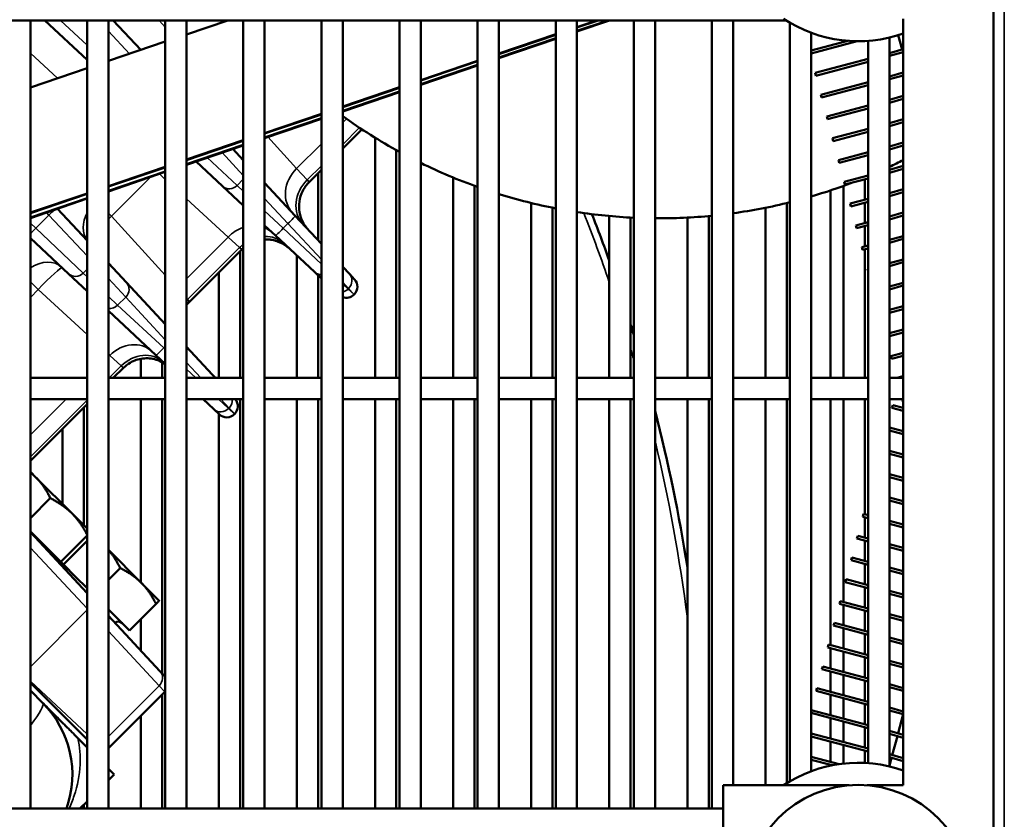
# Model space of a CAD drawing. Header units: inches. Extents: x 1 to 271, y 5 to 171.
# Tile 298 of 334: x 145.45 to 150.91, y 134.35 to 138.78. Entities that reach past the tile are written whole.
import ezdxf

# ---------------------------------------------------------------- set-up
doc = ezdxf.new("R2010")
doc.units = ezdxf.units.IN
doc.header["$LTSCALE"] = 8
doc.header["$MEASUREMENT"] = 0
doc.layers.add('Visible (ANSI)', color=7, linetype='Continuous', lineweight=50)
doc.layers.add('Visible Narrow (ANSI)', color=7, linetype='Continuous', lineweight=35)

msp = doc.modelspace()

# ---------------------------------------------------------------- linework, layer by layer
at = {"layer": 'Visible (ANSI)'}
for p, q in [((150.8541, 143.663), (150.8541, 130.693)), ((149.7038, 138.7787), (130.6702, 138.7787)), ((145.5128, 138.7787), (145.5128, 134.4086)), ((145.5924, 138.7787), (145.8277, 138.5593)), ((145.8277, 138.7787), (145.8277, 134.4086)), ((145.9458, 138.7787), (145.9458, 134.4086)), ((146.1246, 138.6144), (145.9714, 138.7787)), ((146.2608, 138.7787), (146.2608, 134.4086)), ((146.3789, 138.7007), (146.6088, 138.7787)), ((146.3789, 138.7787), (146.3789, 134.4086)), ((146.6939, 138.7787), (146.6939, 134.4086)), ((146.812, 138.7787), (146.812, 134.4086)), ((147.1269, 138.7787), (147.1269, 134.4086)), ((147.245, 138.7787), (147.245, 134.4086)), ((147.56, 138.7787), (147.56, 134.4086)), ((147.6781, 138.7787), (147.6781, 134.4086)), ((147.9931, 138.7787), (147.9931, 134.4086)), ((148.1112, 138.7787), (148.1112, 134.4086)), ((148.4261, 138.7787), (148.4261, 134.4086)), ((148.7246, 138.7787), (148.5443, 138.7172)), ((148.5443, 138.7386), (148.6625, 138.7787)), ((148.5443, 138.7787), (148.5443, 134.4086)), ((148.8592, 138.7787), (148.8592, 134.4086)), ((148.9773, 138.7787), (148.9773, 134.4086)), ((149.2923, 138.7787), (149.2923, 134.4086)), ((149.4104, 138.7787), (149.4104, 134.538)), ((149.7254, 138.7656), (149.7254, 134.5603)), ((150.3541, 134.538), (150.3541, 138.788)), ((148.1112, 138.5917), (148.4261, 138.6985)), ((149.8435, 138.7097), (149.8435, 134.6162)), ((150.3261, 138.6966), (150.3474, 138.6167)), ((145.9458, 138.5538), (146.2608, 138.6606)), ((148.4261, 138.6769), (148.1112, 138.5694)), ((150.0455, 138.6652), (149.8435, 138.6111)), ((150.0989, 138.663), (149.8435, 138.5945)), ((150.1584, 138.6649), (150.1584, 134.661)), ((150.2765, 138.6831), (150.2765, 134.6429)), ((150.3541, 138.6185), (150.2765, 138.5977)), ((150.3541, 138.602), (150.2765, 138.5812)), ((150.3516, 138.6013), (150.3541, 138.5919)), ((147.6781, 138.4447), (147.9931, 138.5516)), ((150.1584, 138.5661), (149.8645, 138.4873)), ((150.1584, 138.5495), (149.8686, 138.4719)), ((145.5128, 138.4068), (145.8277, 138.5137)), ((147.9931, 138.5291), (147.6781, 138.4217)), ((149.8686, 138.4719), (149.8645, 138.4873)), ((150.3541, 138.4891), (150.2765, 138.4683)), ((150.1584, 138.4367), (149.8968, 138.3666)), ((150.3541, 138.4725), (150.2765, 138.4518)), ((147.245, 138.2978), (147.56, 138.4046)), ((147.56, 138.3814), (147.245, 138.2739)), ((149.901, 138.3511), (149.8968, 138.3666)), ((150.1584, 138.4201), (149.901, 138.3511)), ((150.3541, 138.3597), (150.2765, 138.3389)), ((150.3541, 138.3431), (150.2765, 138.3223)), ((146.812, 138.1508), (147.1269, 138.2577)), ((150.1584, 138.3073), (149.9292, 138.2458)), ((150.1584, 138.2907), (149.9333, 138.2304)), ((147.1269, 138.2336), (146.812, 138.1261)), ((149.9333, 138.2304), (149.9292, 138.2458)), ((150.3541, 138.2303), (150.2765, 138.2095)), ((150.3541, 138.2137), (150.2765, 138.1929)), ((147.3484, 138.1716), (147.245, 138.0683)), ((150.1584, 138.1779), (149.9615, 138.1251)), ((150.1584, 138.1613), (149.9657, 138.1096)), ((146.3789, 138.0039), (146.6939, 138.1108)), ((147.4243, 138.1282), (147.4243, 136.7962)), ((149.9657, 138.1096), (149.9615, 138.1251)), ((150.3541, 138.1009), (150.2765, 138.0801)), ((146.6939, 138.0858), (146.3789, 137.9784)), ((146.6939, 138.0039), (146.6359, 138.0661)), ((147.5424, 138.059), (147.5424, 136.7962)), ((150.1584, 138.0484), (149.9939, 138.0044)), ((150.3541, 138.0843), (150.2765, 138.0635)), ((146.4315, 137.9963), (146.5785, 137.8592)), ((146.925, 138.0276), (146.925, 138.0276)), ((149.998, 137.9889), (149.9939, 138.0044)), ((150.1584, 138.0319), (149.998, 137.9889)), ((145.9458, 137.8569), (146.2608, 137.9638)), ((146.2608, 137.9381), (145.9458, 137.8306)), ((147.1269, 137.9502), (147.0585, 137.8818)), ((147.1093, 137.9326), (147.1093, 137.5584)), ((150.3541, 137.9715), (150.2765, 137.9507)), ((150.3541, 137.9549), (150.2765, 137.9341)), ((146.9813, 137.6957), (146.812, 137.8773)), ((147.8573, 137.9073), (147.8573, 136.7962)), ((150.1584, 137.919), (150.0262, 137.8836)), ((150.0304, 137.8682), (150.0262, 137.8836)), ((150.1584, 137.9025), (150.0304, 137.8682)), ((150.1408, 137.8978), (150.1408, 137.7849)), ((146.5785, 137.8592), (146.6939, 137.7516)), ((147.9754, 137.8615), (147.9754, 136.7962)), ((149.9505, 136.7962), (149.9505, 137.8359)), ((150.0227, 137.861), (150.0227, 136.7962)), ((150.3541, 137.8421), (150.2765, 137.8213)), ((150.3541, 137.8255), (150.2765, 137.8047)), ((145.5128, 137.71), (145.8277, 137.8169)), ((145.8277, 137.7903), (145.5128, 137.6828)), ((148.2904, 137.7663), (148.2904, 136.7962)), ((149.7077, 137.766), (149.7077, 136.7962)), ((150.1584, 137.7896), (150.0586, 137.7629)), ((150.1584, 137.7731), (150.0627, 137.7474)), ((150.1408, 137.7683), (150.1408, 137.6555)), ((145.664, 137.7345), (145.8277, 137.5589)), ((148.4085, 137.7401), (148.4085, 136.7962)), ((149.5896, 137.7398), (149.5896, 136.7962)), ((150.0627, 137.7474), (150.0586, 137.7629)), ((150.3541, 137.7126), (150.2765, 137.6919)), ((146.9813, 137.6957), (147.1269, 137.5395)), ((148.7235, 137.694), (148.7235, 136.7962)), ((148.8416, 137.6854), (148.8416, 136.7962)), ((149.1566, 137.6853), (149.1566, 136.7962)), ((149.2747, 137.6939), (149.2747, 136.7962)), ((150.1584, 137.6602), (150.0909, 137.6421)), ((150.3541, 137.6961), (150.2765, 137.6753)), ((146.5396, 137.6423), (146.5396, 137.6423)), ((146.812, 137.6415), (146.8715, 137.5859)), ((150.0951, 137.6267), (150.0909, 137.6421)), ((150.1584, 137.6437), (150.0951, 137.6267)), ((150.1408, 137.6389), (150.1408, 137.5261)), ((145.7251, 137.3739), (145.5128, 137.5719)), ((147.0881, 137.384), (146.8715, 137.5859)), ((150.3541, 137.5832), (150.2765, 137.5625)), ((150.3541, 137.5667), (150.2765, 137.5459)), ((146.6855, 137.5087), (146.3956, 137.2189)), ((146.6762, 137.5164), (146.6762, 137.5164)), ((146.6762, 137.4995), (146.6762, 136.7962)), ((150.1584, 137.5308), (150.1233, 137.5214)), ((150.1274, 137.5059), (150.1233, 137.5214)), ((150.1584, 137.5142), (150.1274, 137.5059)), ((150.1408, 137.5095), (150.1408, 136.7962)), ((146.9912, 137.4744), (146.9912, 136.7962)), ((150.3541, 137.4538), (150.2765, 137.433)), ((146.0456, 137.3253), (145.9458, 137.4323)), ((146.2432, 137.3853), (146.2432, 137.3853)), ((147.0881, 137.384), (147.1269, 137.3478)), ((147.2819, 137.3733), (147.245, 137.4129)), ((150.1584, 137.4014), (150.1557, 137.4007)), ((150.1584, 137.3903), (150.1557, 137.4007)), ((150.3541, 137.4373), (150.2765, 137.4165)), ((145.7251, 137.3739), (145.8277, 137.2782)), ((146.5581, 137.3814), (146.5581, 136.7962)), ((147.1093, 137.3642), (147.1093, 136.7962)), ((147.2819, 137.3733), (147.3103, 137.3429)), ((146.2608, 137.0945), (146.0456, 137.3253)), ((150.3541, 137.3244), (150.2765, 137.3036)), ((150.3541, 137.3079), (150.2765, 137.2871)), ((147.3077, 137.2584), (147.3088, 137.2595)), ((145.9458, 137.1681), (146.2091, 136.9226)), ((150.3541, 137.195), (150.2765, 137.1742)), ((150.3541, 137.1784), (150.2765, 137.1577)), ((150.3541, 137.0656), (150.2765, 137.0448)), ((150.3541, 137.049), (150.2765, 137.0283)), ((146.3789, 136.9679), (146.5208, 136.8157)), ((146.1251, 136.9024), (146.1251, 136.7962)), ((146.2608, 136.8744), (146.2091, 136.9226)), ((150.3541, 136.9362), (150.2851, 136.9177)), ((150.2892, 136.9022), (150.2851, 136.9177)), ((150.3541, 136.9196), (150.2892, 136.9022)), ((146.0294, 136.8527), (145.973, 136.7962)), ((146.2432, 136.8831), (146.2432, 136.7962)), ((145.8277, 136.7962), (145.5128, 136.7962)), ((146.2608, 136.7962), (145.9458, 136.7962)), ((146.6939, 136.7962), (146.3789, 136.7962)), ((146.5389, 136.7962), (146.5208, 136.8157)), ((147.1269, 136.7962), (146.812, 136.7962)), ((147.56, 136.7962), (147.245, 136.7962)), ((147.9931, 136.7962), (147.6781, 136.7962)), ((148.4261, 136.7962), (148.1112, 136.7962)), ((148.8592, 136.7962), (148.5443, 136.7962)), ((149.2923, 136.7962), (148.9773, 136.7962)), ((149.7254, 136.7962), (149.4104, 136.7962)), ((150.1584, 136.7962), (149.8435, 136.7962)), ((150.3541, 136.7962), (150.2765, 136.7962)), ((150.3541, 136.8068), (150.3174, 136.797)), ((150.3176, 136.7962), (150.3174, 136.797)), ((145.8277, 136.6781), (145.5128, 136.6781)), ((146.2608, 136.6781), (145.9458, 136.6781)), ((146.1251, 136.6781), (146.1251, 135.6639)), ((146.2432, 136.6781), (146.2432, 135.1585)), ((146.6939, 136.6781), (146.3789, 136.6781)), ((146.4712, 136.6781), (146.531, 136.6224)), ((146.6762, 136.6781), (146.6762, 134.4086)), ((147.1269, 136.6781), (146.812, 136.6781)), ((146.9912, 136.6781), (146.9912, 134.4086)), ((147.1093, 136.6781), (147.1093, 134.4086)), ((147.56, 136.6781), (147.245, 136.6781)), ((147.4243, 136.6781), (147.4243, 134.4086)), ((147.5424, 136.6781), (147.5424, 134.4086)), ((147.9931, 136.6781), (147.6781, 136.6781)), ((147.8573, 136.6781), (147.8573, 134.4086)), ((147.9754, 136.6781), (147.9754, 134.4086)), ((148.4261, 136.6781), (148.1112, 136.6781)), ((148.2904, 136.6781), (148.2904, 134.4086)), ((148.4085, 136.6781), (148.4085, 134.4086)), ((148.8592, 136.6781), (148.5443, 136.6781)), ((148.7235, 136.6781), (148.7235, 134.4086)), ((148.8416, 136.6781), (148.8416, 134.4086)), ((149.2923, 136.6781), (148.9773, 136.6781)), ((149.1566, 136.6781), (149.1566, 134.4086)), ((149.2747, 136.6781), (149.2747, 134.4086)), ((149.7254, 136.6781), (149.4104, 136.6781)), ((149.5896, 136.6781), (149.5896, 134.538)), ((149.7077, 136.6781), (149.7077, 134.5497)), ((150.1584, 136.6781), (149.8435, 136.6781)), ((149.9505, 135.315), (149.9505, 136.6781)), ((150.0227, 136.6781), (150.0227, 135.5545)), ((150.1408, 136.6781), (150.1408, 136.0405)), ((150.3541, 136.6781), (150.2765, 136.6781)), ((150.3541, 136.6774), (150.3498, 136.6762)), ((150.3539, 136.6608), (150.3498, 136.6762)), ((145.8277, 136.651), (145.5128, 136.336)), ((145.8101, 136.6334), (145.8101, 135.9788)), ((146.5614, 136.594), (146.531, 136.6224)), ((150.2909, 136.6307), (150.295, 136.6462)), ((150.3541, 136.6138), (150.2909, 136.6307)), ((150.3541, 136.6304), (150.295, 136.6462)), ((150.3541, 136.6608), (150.3539, 136.6608)), ((146.5581, 136.5971), (146.5581, 134.4086)), ((146.6448, 136.5955), (146.6459, 136.5966)), ((145.692, 136.5153), (145.692, 136.097)), ((150.3541, 136.5009), (150.2765, 136.5217)), ((150.3541, 136.4844), (150.2765, 136.5052)), ((150.3541, 136.3715), (150.2765, 136.3923)), ((150.3541, 136.355), (150.2765, 136.3758)), ((145.5457, 136.2433), (145.5128, 136.2762)), ((145.744, 136.045), (145.5457, 136.2433)), ((150.3541, 136.2421), (150.2765, 136.2629)), ((150.3541, 136.2256), (150.2765, 136.2463)), ((145.5128, 136.0193), (145.6235, 136.13)), ((150.3541, 136.1127), (150.2765, 136.1335)), ((150.3541, 136.0962), (150.2765, 136.1169)), ((145.8277, 135.9612), (145.744, 136.045)), ((150.1291, 136.027), (150.1333, 136.0425)), ((150.1584, 136.0192), (150.1291, 136.027)), ((150.1584, 136.0357), (150.1333, 136.0425)), ((150.1408, 136.0239), (150.1408, 135.9111)), ((150.3541, 135.9833), (150.2765, 136.0041)), ((150.3541, 135.9667), (150.2765, 135.9875)), ((145.5786, 135.8796), (145.5128, 135.9455)), ((145.5128, 135.9418), (145.8277, 135.6041)), ((145.6814, 135.7768), (145.8277, 135.9231)), ((150.0968, 135.9063), (150.1009, 135.9217)), ((150.1584, 135.9063), (150.1009, 135.9217)), ((145.6814, 135.7768), (145.5786, 135.8796)), ((145.6959, 135.7623), (145.8277, 135.8941)), ((150.1584, 135.8898), (150.0968, 135.9063)), ((150.1408, 135.8945), (150.1408, 135.7816)), ((150.3541, 135.8539), (150.2765, 135.8747)), ((150.3541, 135.8373), (150.2765, 135.8581)), ((146.1281, 135.6609), (145.9458, 135.8431)), ((150.0644, 135.7855), (150.0686, 135.801)), ((150.1584, 135.7769), (150.0686, 135.801)), ((145.6887, 135.7696), (145.6814, 135.7768)), ((145.6959, 135.7623), (145.6887, 135.7696)), ((145.692, 135.7662), (145.692, 135.7496)), ((145.764, 135.6942), (145.6959, 135.7623)), ((150.1584, 135.7604), (150.0644, 135.7855)), ((150.1408, 135.7651), (150.1408, 135.6522)), ((145.8277, 135.6305), (145.764, 135.6942)), ((145.9458, 135.6773), (146.011, 135.7425)), ((150.3541, 135.7245), (150.2765, 135.7453)), ((150.3541, 135.7079), (150.2765, 135.7287)), ((145.8101, 135.6481), (145.8101, 135.6481)), ((146.2274, 135.5615), (146.1281, 135.6609)), ((150.0321, 135.6648), (150.0362, 135.6803)), ((150.1584, 135.6309), (150.0321, 135.6648)), ((150.1584, 135.6475), (150.0362, 135.6803)), ((150.1408, 135.6357), (150.1408, 135.5228)), ((150.3541, 135.5951), (150.2765, 135.6159)), ((150.3541, 135.5785), (150.2765, 135.5993)), ((146.062, 135.3962), (146.2097, 135.5438)), ((149.9997, 135.5441), (150.0039, 135.5595)), ((150.1584, 135.5015), (149.9997, 135.5441)), ((150.1584, 135.5181), (150.0039, 135.5595)), ((150.0227, 135.5379), (150.0227, 135.4251)), ((145.9627, 135.4955), (145.9458, 135.5124)), ((146.2318, 135.1707), (145.9458, 135.4774)), ((146.062, 135.3962), (145.9627, 135.4955)), ((150.1408, 135.5063), (150.1408, 135.3934)), ((150.3541, 135.4657), (150.2765, 135.4865)), ((146.1251, 135.4592), (146.1251, 135.2852)), ((149.9674, 135.4233), (149.9715, 135.4388)), ((150.1584, 135.3721), (149.9674, 135.4233)), ((150.1584, 135.3887), (149.9715, 135.4388)), ((150.3541, 135.4491), (150.2765, 135.4699)), ((150.0227, 135.4085), (150.0227, 135.2957)), ((150.1408, 135.3769), (150.1408, 135.264)), ((149.935, 135.3026), (149.9392, 135.318)), ((150.1584, 135.2593), (149.9392, 135.318)), ((150.3541, 135.3363), (150.2765, 135.357)), ((150.3541, 135.3197), (150.2765, 135.3405)), ((150.1584, 135.2427), (149.935, 135.3026)), ((149.9505, 135.1856), (149.9505, 135.2984)), ((150.0227, 135.2791), (150.0227, 135.1662)), ((150.1408, 135.2474), (150.1408, 135.1346)), ((150.3541, 135.2069), (150.2765, 135.2276)), ((150.3541, 135.1903), (150.2765, 135.2111)), ((146.2318, 135.1707), (146.2602, 135.1403)), ((149.9027, 135.1818), (149.9068, 135.1973)), ((150.1584, 135.1133), (149.9027, 135.1818)), ((150.1584, 135.1299), (149.9068, 135.1973)), ((149.9505, 135.0562), (149.9505, 135.169)), ((150.0227, 135.1497), (150.0227, 135.0368)), ((145.5131, 135.1067), (145.5128, 135.107)), ((145.5131, 135.1067), (145.8277, 134.7921)), ((150.1408, 135.118), (150.1408, 135.0052)), ((150.3541, 135.0774), (150.2765, 135.0982)), ((145.5817, 134.9943), (145.5128, 135.0632)), ((145.9458, 134.744), (146.2588, 135.0569)), ((146.2432, 135.0413), (146.2432, 134.4086)), ((149.8703, 135.0611), (149.8745, 135.0766)), ((150.1584, 134.9839), (149.8703, 135.0611)), ((150.1584, 135.0005), (149.8745, 135.0766)), ((149.9505, 134.9268), (149.9505, 135.0396)), ((150.3541, 135.0609), (150.2765, 135.0817)), ((150.0227, 135.0203), (150.0227, 134.9074)), ((150.1408, 134.9886), (150.1408, 134.8758)), ((145.619, 134.957), (145.619, 134.957)), ((150.1584, 134.8711), (149.8435, 134.9554)), ((150.1584, 134.8545), (149.8435, 134.9389)), ((150.3541, 134.948), (150.2765, 134.9688)), ((150.3541, 134.9315), (150.2765, 134.9523)), ((150.3533, 134.9317), (150.3251, 134.8264)), ((146.1251, 134.9232), (146.1251, 134.4086)), ((149.9505, 134.7974), (149.9505, 134.9102)), ((150.0227, 134.8909), (150.0227, 134.778)), ((150.1584, 134.7416), (149.8435, 134.826)), ((150.1408, 134.8592), (150.1408, 134.7464)), ((150.3541, 134.8186), (150.2765, 134.8394)), ((150.3541, 134.8021), (150.2765, 134.8228)), ((145.7764, 134.7996), (145.7764, 134.7996)), ((145.7764, 134.7996), (145.8277, 134.7482)), ((150.1584, 134.7251), (149.8435, 134.8095)), ((149.9505, 134.668), (149.9505, 134.7808)), ((150.3209, 134.8109), (150.2927, 134.7057)), ((150.0227, 134.7615), (150.0227, 134.6585)), ((150.1408, 134.7298), (150.1408, 134.6621)), ((150.3541, 134.6892), (150.2765, 134.71)), ((149.9975, 134.6553), (149.8435, 134.6966)), ((149.9597, 134.6489), (149.8435, 134.6801)), ((150.3541, 134.6727), (150.2765, 134.6934)), ((150.2886, 134.6902), (150.2765, 134.6453)), ((145.9458, 134.6301), (145.9777, 134.5983)), ((149.9505, 134.6471), (149.9505, 134.6514)), ((145.9777, 134.5983), (145.9458, 134.5665)), ((149.3541, 133.288), (149.3541, 134.538)), ((149.3541, 134.538), (150.0541, 134.538)), ((150.1541, 134.538), (150.3541, 134.538)), ((145.8277, 134.4484), (145.788, 134.4086)), ((149.3541, 134.4086), (130.6702, 134.4086)), ((145.8101, 134.4307), (145.8101, 134.4086))]:
    msp.add_line(p, q, dxfattribs=at)
msp.add_circle((150.1041, 133.913), 0.627, dxfattribs=at)
for centre, radius, start, end in [((150.1041, 139.413), 0.75, 236.4427, 289.4712), ((148.9998, 140.6812), 3, 234.2033, 241.3195), ((148.9998, 140.6812), 3, 243.8607, 250.3929), ((148.9998, 140.6812), 3, 295.1878, 296.8361), ((148.9998, 140.6812), 3, 286.3336, 290.9269), ((148.9998, 140.6812), 3, 252.7706, 258.9765), ((148.9998, 140.6812), 3, 277.8669, 283.9963), ((148.9998, 140.6812), 3, 261.2664, 267.3145), ((139.8223, 134.2766), 9.4488, 19.60255, 21.27118), ((148.9998, 140.6812), 3, 269.5712, 275.5954), ((147.2664, 137.302), 0.06, 315, 43), ((147.2653, 137.3008), 0.06, 250.309, 315), ((139.8223, 134.2766), 9.4488, 16.97986, 17.342), ((146.6035, 136.6391), 0.06, 315, 40.6371), ((146.6023, 136.6379), 0.06, 227, 315), ((139.8223, 134.2766), 9.4488, 8.93105, 14.32509), ((145.6275, 135.7883), 0.03, 45, 89.132), ((145.6837, 135.732), 0.03, 349.9068, 45), ((146.0005, 135.4153), 0.03, 45, 128.4488), ((146.2163, 135.0993), 0.06, 42.2102, 43), ((146.2163, 135.0993), 0.06, 315, 317.7898), ((145.1857, 134.5983), 0.56, 340.2022, 45), ((150.1041, 133.913), 0.75, 70.5288, 123.5573)]:
    msp.add_arc(centre, radius, start, end, dxfattribs=at)
for points in [[(147.3514, 138.1747), (147.3504, 138.1737), (147.3494, 138.1727), (147.3483, 138.1717)], [(147.3514, 138.1747), (147.3504, 138.1737), (147.3494, 138.1727), (147.3483, 138.1717)], [(146.6939, 137.5167), (146.691, 137.5141), (146.6882, 137.5115), (146.6854, 137.5088)], [(146.6939, 137.5167), (146.691, 137.5141), (146.6882, 137.5115), (146.6854, 137.5088)], [(146.3956, 137.2189), (146.3896, 137.2129), (146.384, 137.2065), (146.3789, 137.1998)], [(146.3956, 137.2189), (146.3896, 137.2129), (146.384, 137.2065), (146.3789, 137.1998)]]:
    msp.add_open_spline(points, degree=3, dxfattribs=at)
for points, knots in [([(147.0585, 137.8818), (147.0442, 137.8676), (147.0322, 137.8508), (147.014, 137.8148), (147.0078, 137.7951), (147.0019, 137.7552), (147.0022, 137.7345), (147.0092, 137.6949), (147.016, 137.6755), (147.0292, 137.6507), (147.0335, 137.6437), (147.0406, 137.6337), (147.0431, 137.6304), (147.047, 137.6256), (147.0483, 137.624), (147.0504, 137.6217), (147.0511, 137.6209), (147.0521, 137.6198), (147.0525, 137.6194), (147.053, 137.6188), (147.0532, 137.6186), (147.0534, 137.6183), (147.0535, 137.6182), (147.0537, 137.6181), (147.0537, 137.618), (147.0538, 137.618), (147.0538, 137.618), (147.0538, 137.618), (147.0538, 137.6179), (147.0538, 137.6179), (147.0539, 137.6179), (147.0539, 137.6178)], [0, 0, 0, 0, 0.1534039, 0.1534039, 0.3070494, 0.3070494, 0.4608606, 0.4608606, 0.6133524, 0.6133524, 0.6753853, 0.6753853, 0.7068807, 0.7068807, 0.7226919, 0.7226919, 0.7306056, 0.7306056, 0.7345635, 0.7345635, 0.7365426, 0.7365426, 0.7375322, 0.7375322, 0.7380272, 0.7380272, 0.7381519, 0.7381519, 0.7381739, 0.7381739, 0.7385267, 0.7385267, 0.7385267, 0.7385267]), ([(147.0585, 137.8818), (147.0442, 137.8676), (147.0322, 137.8508), (147.0141, 137.8148), (147.0078, 137.7951), (147.002, 137.7552), (147.0022, 137.7345), (147.0093, 137.6949), (147.016, 137.6755), (147.0292, 137.6507), (147.0335, 137.6437), (147.0406, 137.6337), (147.0431, 137.6304), (147.047, 137.6256), (147.0484, 137.624), (147.0504, 137.6217), (147.0511, 137.6209), (147.0521, 137.6197), (147.0525, 137.6194), (147.053, 137.6188), (147.0532, 137.6186), (147.0534, 137.6183), (147.0535, 137.6182), (147.0537, 137.6181), (147.0537, 137.618), (147.0538, 137.618), (147.0538, 137.6179), (147.0538, 137.6179), (147.0538, 137.6179), (147.0539, 137.6179), (147.0539, 137.6179), (147.0539, 137.6178)], [0, 0, 0, 0, 0.1534025, 0.1534025, 0.3070501, 0.3070501, 0.4608694, 0.4608694, 0.6133861, 0.6133861, 0.6753662, 0.6753662, 0.7068335, 0.7068335, 0.7226305, 0.7226305, 0.7305371, 0.7305371, 0.7344914, 0.7344914, 0.7364687, 0.7364687, 0.7374574, 0.7374574, 0.7379517, 0.7379517, 0.738199, 0.738199, 0.7382613, 0.7382613, 0.7384475, 0.7384475, 0.7384475, 0.7384475]), ([(146.9494, 137.5133), (146.9428, 137.5195), (146.9357, 137.5252), (146.9209, 137.5354), (146.9132, 137.54), (146.894, 137.5496), (146.8821, 137.5542), (146.8576, 137.5609), (146.845, 137.5631), (146.8256, 137.5644), (146.8188, 137.5645), (146.812, 137.5642)], [0, 0, 0, 0, 0.0690469, 0.0690469, 0.1367138, 0.1367138, 0.2331448, 0.2331448, 0.3296067, 0.3296067, 0.3814731, 0.3814731, 0.3814731, 0.3814731]), ([(146.9296, 137.5294), (146.9295, 137.5295), (146.9294, 137.5295), (146.9224, 137.5345), (146.9151, 137.5389), (146.8963, 137.5487), (146.8843, 137.5535), (146.8597, 137.5605), (146.8469, 137.5628), (146.8268, 137.5644), (146.8194, 137.5645), (146.812, 137.5642)], [0.0648884, 0.0648884, 0.0648884, 0.0648884, 0.0656504, 0.0656504, 0.1301087, 0.1301087, 0.2275902, 0.2275902, 0.3251028, 0.3251028, 0.3814661, 0.3814661, 0.3814661, 0.3814661]), ([(146.3789, 136.9693), (146.3802, 136.9676), (146.3815, 136.9659), (146.3841, 136.9627), (146.3854, 136.9611), (146.3875, 136.9588), (146.3882, 136.958), (146.3892, 136.9568), (146.3896, 136.9565), (146.3901, 136.9559), (146.3903, 136.9557), (146.3905, 136.9554), (146.3906, 136.9553), (146.3908, 136.9552), (146.3908, 136.9551), (146.3909, 136.955), (146.3909, 136.955), (146.3909, 136.955), (146.3909, 136.955), (146.3909, 136.955), (146.391, 136.9549), (146.391, 136.9549)], [0.69079797, 0.69079797, 0.69079797, 0.69079797, 0.70683425, 0.70683425, 0.72263057, 0.72263057, 0.73053687, 0.73053687, 0.73449104, 0.73449104, 0.73646826, 0.73646826, 0.73745689, 0.73745689, 0.73795122, 0.73795122, 0.73819848, 0.73819848, 0.73826065, 0.73826065, 0.73844664, 0.73844664, 0.73844664, 0.73844664]), ([(146.3789, 136.9693), (146.3802, 136.9676), (146.3815, 136.9659), (146.3841, 136.9627), (146.3854, 136.9611), (146.3875, 136.9588), (146.3882, 136.958), (146.3892, 136.9568), (146.3896, 136.9565), (146.3901, 136.9559), (146.3903, 136.9557), (146.3905, 136.9554), (146.3906, 136.9553), (146.3908, 136.9552), (146.3908, 136.9551), (146.3909, 136.955), (146.3909, 136.955), (146.3909, 136.955), (146.3909, 136.955), (146.3909, 136.955), (146.3909, 136.955), (146.3909, 136.955), (146.3909, 136.955), (146.3909, 136.955), (146.391, 136.9549), (146.391, 136.9549)], [0.6907991, 0.6907991, 0.6907991, 0.6907991, 0.70683312, 0.70683312, 0.72263041, 0.72263041, 0.73053719, 0.73053719, 0.73449161, 0.73449161, 0.73646895, 0.73646895, 0.73745765, 0.73745765, 0.73795202, 0.73795202, 0.73819943, 0.73819943, 0.7382623, 0.7382623, 0.73827333, 0.73827333, 0.73829223, 0.73829223, 0.73845661, 0.73845661, 0.73845661, 0.73845661]), ([(146.2608, 136.8722), (146.2561, 136.8755), (146.2512, 136.8786), (146.2348, 136.888), (146.2227, 136.8933), (146.1984, 136.9009), (146.1861, 136.9034), (146.1614, 136.9058), (146.1489, 136.9056), (146.1243, 136.9027), (146.1121, 136.8999), (146.0886, 136.8922), (146.0772, 136.8871), (146.0529, 136.8732), (146.0403, 136.8637), (146.0294, 136.8527)], [0.0609864, 0.0609864, 0.0609864, 0.0609864, 0.1050086, 0.1050086, 0.2047751, 0.2047751, 0.2991745, 0.2991745, 0.3935534, 0.3935534, 0.4878929, 0.4878929, 0.5822401, 0.5822401, 0.7006544, 0.7006544, 0.7006544, 0.7006544]), ([(145.619, 134.957), (145.6074, 134.9685), (145.5961, 134.9798), (145.5852, 134.9908), (145.584, 134.992), (145.5828, 134.9931), (145.5817, 134.9943)], [2.268122, 2.268122, 2.268122, 2.268122, 2.3935455, 2.3935455, 2.3935455, 2.4068602, 2.4068602, 2.4068602, 2.4068602]), ([(145.7764, 134.7996), (145.7681, 134.8078), (145.7598, 134.8162), (145.7513, 134.8247), (145.7507, 134.8253), (145.75, 134.8259), (145.7494, 134.8265), (145.741, 134.835), (145.7324, 134.8436), (145.7237, 134.8523), (145.7181, 134.8579), (145.7124, 134.8635), (145.7067, 134.8692), (145.6929, 134.883), (145.6788, 134.8971), (145.6643, 134.9117), (145.6544, 134.9216), (145.6443, 134.9316), (145.634, 134.942), (145.6291, 134.9469), (145.624, 134.9519), (145.619, 134.957)], [-0.6745167, -0.6745167, -0.6745167, -0.6745167, -0.5586365, -0.5586365, -0.5586365, -0.5500636, -0.5500636, -0.5500636, -0.4344982, -0.4344982, -0.4344982, -0.3600295, -0.3600295, -0.3600295, -0.1800147, -0.1800147, -0.1800147, -0.058271, -0.058271, -0.058271, -0.0000002, -0.0000002, -0.0000002, -0.0000002])]:
    msp.add_open_spline(points, degree=3, knots=knots, dxfattribs=at)
for points, weights in [([(145.5457, 136.2433), (145.5303, 136.2586), (145.5128, 136.2722)], [1, 1.01281369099, 1.01697548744]), ([(145.6235, 136.13), (145.59, 136.1989), (145.5457, 136.2433)], [1, 1.0379548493, 1]), ([(145.744, 136.045), (145.6963, 136.0927), (145.6235, 136.13)], [1, 1.0379548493, 1]), ([(145.8277, 135.927), (145.7909, 135.998), (145.744, 136.045)], [1.00125109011, 1.03731863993, 1]), ([(146.011, 135.7425), (145.9816, 135.8012), (145.9458, 135.842)], [1, 1.03117587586, 1.01113641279]), ([(146.1281, 135.6609), (146.082, 135.707), (146.011, 135.7425)], [1, 1.0379548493, 1]), ([(146.2097, 135.5438), (146.1742, 135.6148), (146.1281, 135.6609)], [1, 1.0379548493, 1]), ([(146.2274, 135.5615), (146.2274, 135.5615), (146.2097, 135.5438)], [1, 1.0379548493, 1])]:
    msp.add_rational_spline(points, weights, degree=2, dxfattribs=at)
at = {"layer": 'Visible Narrow (ANSI)'}
for p, q in [((150.9141, 143.663), (150.9141, 130.693)), ((145.8277, 138.6413), (145.6803, 138.7787)), ((146.2263, 138.7787), (146.2608, 138.7415)), ((148.7108, 138.7787), (148.5443, 138.7219)), ((148.5443, 138.7433), (148.6486, 138.7787)), ((145.9458, 138.7182), (146.0623, 138.5933)), ((148.1112, 138.5964), (148.4261, 138.7032)), ((148.4261, 138.6816), (148.1112, 138.5741)), ((145.6627, 138.4577), (145.5128, 138.5967)), ((147.6781, 138.4494), (147.9931, 138.5563)), ((147.9931, 138.5338), (147.6781, 138.4264)), ((147.245, 138.3025), (147.56, 138.4093)), ((147.56, 138.3861), (147.245, 138.2786)), ((146.812, 138.1555), (147.1269, 138.2624)), ((147.1269, 138.2383), (146.812, 138.1308)), ((147.2658, 138.2331), (147.245, 138.2124)), ((147.336, 138.182), (147.245, 138.0911)), ((147.3249, 138.1923), (147.336, 138.182)), ((147.3484, 138.1716), (147.336, 138.182)), ((146.3789, 138.0086), (146.6939, 138.1155)), ((146.8294, 138.1321), (146.9896, 137.957)), ((147.1269, 138.0943), (146.9896, 137.957)), ((146.6939, 138.0905), (146.3789, 137.9831)), ((146.5757, 138.0455), (146.6939, 137.9188)), ((146.6593, 137.8632), (146.4938, 138.0176)), ((146.9524, 137.9976), (146.9524, 137.9976)), ((145.9458, 137.8616), (146.2608, 137.9685)), ((146.2608, 137.9428), (145.9458, 137.8353)), ((147.0481, 137.8942), (146.9896, 137.957)), ((147.1269, 137.9729), (147.0481, 137.8942)), ((145.9623, 137.6923), (146.1808, 137.9108)), ((146.2608, 137.8973), (146.2283, 137.927)), ((146.6939, 137.8978), (146.6593, 137.8632)), ((147.0481, 137.8942), (147.0585, 137.8818)), ((145.5128, 137.7147), (145.8277, 137.8216)), ((146.6939, 137.8313), (146.6593, 137.8632)), ((146.6752, 137.8485), (146.6753, 137.8484)), ((145.8277, 137.795), (145.5128, 137.6875)), ((146.6103, 137.5776), (146.3789, 137.7893)), ((146.812, 137.791), (146.9403, 137.6518)), ((145.6019, 137.7133), (145.6151, 137.6991)), ((146.9154, 137.6269), (146.812, 137.7223)), ((145.6151, 137.6991), (145.5423, 137.6263)), ((145.8277, 137.4735), (145.6151, 137.6991)), ((145.9623, 137.6923), (145.9458, 137.7089)), ((145.9623, 137.6923), (146.2608, 137.3661)), ((145.5423, 137.6263), (145.5128, 137.6539)), ((145.5423, 137.6263), (145.8059, 137.378)), ((146.5696, 137.6149), (146.5696, 137.6148)), ((146.9403, 137.6518), (146.9154, 137.6269)), ((146.9154, 137.6269), (147.1269, 137.4275)), ((147.1269, 137.4538), (146.9403, 137.6518)), ((146.6103, 137.5776), (146.3789, 137.3463)), ((146.6103, 137.5776), (146.6731, 137.5191)), ((146.6731, 137.5191), (146.3852, 137.2313)), ((146.6855, 137.5087), (146.6731, 137.5191)), ((145.8059, 137.378), (145.8277, 137.3998)), ((145.5128, 137.3293), (145.5561, 137.2861)), ((145.8277, 137.3576), (145.8059, 137.378)), ((145.9458, 137.3472), (146.0416, 137.2445)), ((145.5128, 137.2428), (145.5561, 137.2861)), ((145.8277, 137.0374), (145.5561, 137.2861)), ((147.245, 137.3278), (147.2779, 137.2926)), ((147.2747, 137.2894), (147.245, 137.317)), ((147.2779, 137.2926), (147.2747, 137.2894)), ((147.2747, 137.2894), (147.3077, 137.2584)), ((147.3088, 137.2595), (147.2779, 137.2926)), ((145.9969, 137.1998), (145.9458, 137.2474)), ((146.0416, 137.2445), (145.9969, 137.1998)), ((146.0416, 137.2445), (146.2608, 137.007)), ((146.0618, 137.2226), (146.0616, 137.2228)), ((146.3852, 137.2313), (146.3789, 137.2381)), ((146.3852, 137.2313), (146.3956, 137.2189)), ((146.253, 136.9635), (145.9969, 137.1998)), ((146.0186, 137.1798), (146.0188, 137.1796)), ((146.1521, 137.1247), (146.1521, 137.1247)), ((146.1167, 137.0893), (146.1167, 137.0893)), ((146.253, 136.9635), (146.2608, 136.9713)), ((146.253, 136.9635), (146.2608, 136.9561)), ((145.9542, 136.9216), (145.9458, 136.9293)), ((145.9542, 136.9216), (145.9458, 136.9132)), ((145.9542, 136.9216), (146.017, 136.863)), ((146.017, 136.863), (145.9502, 136.7962)), ((146.0294, 136.8527), (146.017, 136.863)), ((146.459, 136.7962), (146.3789, 136.8812)), ((146.3789, 136.8448), (146.4305, 136.7962)), ((145.7107, 136.6781), (145.5128, 136.4801)), ((145.8277, 136.6737), (145.5128, 136.3588)), ((146.6118, 136.6264), (146.5563, 136.6781)), ((146.5697, 136.6781), (146.615, 136.6296)), ((146.615, 136.6296), (146.6118, 136.6264)), ((146.6118, 136.6264), (146.6448, 136.5955)), ((146.6459, 136.5966), (146.615, 136.6296)), ((145.8277, 135.5189), (145.5128, 135.8548)), ((145.5128, 135.1952), (145.8277, 135.5101)), ((145.9458, 135.3923), (146.2278, 135.0899)), ((145.8277, 134.8222), (145.5128, 135.1159)), ((146.2278, 135.0899), (145.9458, 134.8079)), ((146.2588, 135.0569), (146.2278, 135.0899)), ((145.6171, 134.9554), (145.619, 134.957))]:
    msp.add_line(p, q, dxfattribs=at)
for start, end in [(18.9179, 21.40323), (16.17627, 16.55705), (7.24805, 13.35404)]:
    msp.add_arc((139.8223, 134.2766), 9.4094, start, end, dxfattribs=at)
for centre, major_axis, ratio, start_param, end_param in [((147.4523, 138.0656), (0.1296, 0.139), 0.865893, 1.527623, 1.540568), ((147.1059, 137.8406), (-0.139, -0.1296), 0.865893, 4.742617, 6.283185), ((147.1645, 137.7778), (-0.139, -0.1296), 0.865893, 4.742617, 6.283185), ((146.6194, 137.9031), (-0.0409, -0.0439), 0.939626, 0, 1.537996), ((145.6136, 137.7005), (0.0439, 0.0409), 0.034878, 4.713607, 5.487962), ((145.9737, 137.681), (-0.139, -0.1296), 0.722061, 5.177874, 6.20329), ((145.9737, 137.681), (-0.139, -0.1296), 0.08445, 4.715338, 4.835111), ((146.9374, 137.6548), (0.0439, 0.0409), 0.069183, 4.714805, 6.283185), ((145.5409, 137.6278), (-0.0409, -0.0439), 0.034878, 0.77677, 1.569578), ((146.7266, 137.4613), (0.1296, 0.139), 0.865893, 1.008711, 1.540568), ((146.7266, 137.4613), (0.1296, 0.139), 0.865893, 0, 0.31866), ((146.9125, 137.6298), (-0.0409, -0.0439), 0.069183, 0, 1.56838), ((146.7894, 137.4027), (0.1296, 0.139), 0.865893, 0, 0.694522), ((146.7894, 137.4027), (0.1296, 0.139), 0.865893, 1.393317, 1.540568), ((145.5622, 137.2797), (0.1228, 0.1316), 0.722061, 0, 1.236002), ((145.5669, 137.2754), (0.1228, 0.1316), 0.08445, 0, 1.567847), ((147.129, 137.4279), (-0.0409, -0.0439), 0.939626, 0, 0.745358), ((145.766, 137.4178), (-0.0409, -0.0439), 0.939626, 0, 1.537996), ((147.238, 137.3324), (0.0439, 0.0409), 0.939626, 4.74519, 6.283185), ((146.0017, 137.2844), (0.0439, 0.0409), 0.939626, 4.74519, 6.283185), ((147.2348, 137.3292), (-0.0409, -0.0439), 0.939626, 0.958713, 1.537996), ((146.5016, 137.1149), (-0.139, -0.1296), 0.865893, 4.742617, 4.790403), ((145.957, 137.2397), (-0.0409, -0.0439), 0.939626, 0.587589, 1.537996), ((146.0644, 136.8114), (0.1228, 0.1316), 0.865893, 0, 1.540568), ((146.25, 136.9664), (-0.0409, -0.0439), 0.069183, 0, 1.56838), ((146.1272, 136.7528), (0.1228, 0.1316), 0.865893, 0, 1.540568), ((146.4769, 136.7748), (0.0439, 0.0409), 0.939626, 5.880253, 6.283185), ((146.5751, 136.6695), (0.0439, 0.0409), 0.939626, 4.74519, 5.650598), ((146.5719, 136.6663), (-0.0409, -0.0439), 0.939626, 0, 1.537996), ((146.1879, 135.1298), (0.0439, 0.0409), 0.939626, 4.74519, 6.283185), ((145.1857, 134.5983), (-0.396, -0.396), 0.107143, 2.427657, 3.141593)]:
    msp.add_ellipse(centre, major_axis=major_axis, ratio=ratio, start_param=start_param, end_param=end_param, dxfattribs=at)
msp.add_open_spline([(145.7268, 134.4086), (145.7379, 134.4325), (145.7687, 134.5094), (145.7948, 134.6393), (145.7872, 134.7503), (145.7764, 134.7996)], degree=3, knots=[0.878238, 0.878238, 0.878238, 0.878238, 1.148094, 1.72214, 2.184977, 2.184977, 2.184977, 2.184977], dxfattribs=at)

doc.saveas('drawing.dxf')
